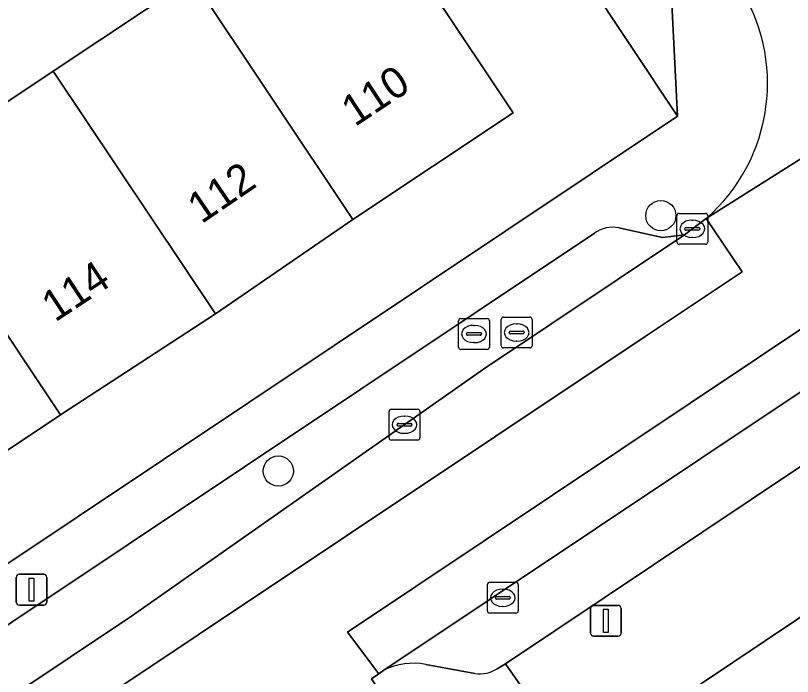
# Model space of a CAD drawing. Extents: x 158352 to 159489, y 383828 to 384603.
# Drawn here: x 158780.66 to 158805.84, y 384186.67 to 384208.09 of the extents above; entities that cross this region are included whole.
import ezdxf

# ---------------------------------------------------------------- set-up
doc = ezdxf.new("R2010")
doc.units = 0
for name, color, linetype in [('IMGEO_Boom', 7, 'Continuous'), ('IMGEO_Erf', 7, 'Continuous'), ('IMGEO_Groenvoorziening', 7, 'Continuous'), ('IMGEO_Kolk', 7, 'Continuous'), ('IMGEO_Lichtmast', 7, 'Continuous'), ('IMGEO_Pand', 7, 'Continuous'), ('IMGEO_Pand_nummerreeks', 7, 'Continuous'), ('IMGEO_Parkeervlak_open', 7, 'Continuous'), ('IMGEO_Rijbaan_lokaal_gesloten', 7, 'Continuous'), ('IMGEO_Rijbaan_lokaal_open', 7, 'Continuous'), ('IMGEO_Rioolput', 7, 'Continuous'), ('IMGEO_Voetpad_open', 7, 'Continuous')]:
    doc.layers.add(name, color=color, linetype=linetype)

msp = doc.modelspace()

# ---------------------------------------------------------------- linework, layer by layer
at = {"layer": 'IMGEO_Boom'}
for centre in [(158801.572, 384201.605), (158789.175, 384193.33)]:
    msp.add_circle(centre, 0.489, dxfattribs=at)
at = {"layer": 'IMGEO_Erf'}
for points in [[(158766.842, 384208.399), (158763.158, 384205.927), (158762.099, 384207.505), (158761.301, 384206.989), (158762.358, 384205.41), (158758.66, 384202.935), (158757.603, 384204.514), (158756.312, 384203.657), (158757.363, 384202.077), (158753.675, 384199.623), (158752.622, 384201.206), (158751.342, 384200.289), (158752.394, 384198.707), (158748.69, 384196.244), (158747.638, 384197.826), (158746.844, 384197.289), (158747.9, 384195.71), (158744.228, 384193.253), (158743.172, 384194.832), (158738.549, 384191.749), (158752.1, 384171.43), (158802.113, 384204.829), (158788.594, 384225.155)], [(158841.042, 384212.024), (158794.638, 384180.916), (158793.73, 384180.171), (158794.611, 384178.792), (158796.822, 384175.274), (158801.648, 384178.502), (158802.724, 384179.222), (158801.35, 384181.275), (158805, 384183.716), (158805.424, 384183.083), (158805.587, 384183.192), (158806.481, 384183.79), (158810.15, 384186.245), (158814.875, 384189.406), (158819.601, 384192.568), (158824.327, 384195.729), (158829.052, 384198.891), (158833.086, 384201.589), (158833.598, 384201.932), (158833.777, 384202.052), (158833.309, 384202.752), (158836.934, 384205.178)]]:
    msp.add_lwpolyline(points, dxfattribs=at)
msp.add_lwpolyline([(158762.429, 384193.318), (158767.425, 384196.648), (158771.909, 384199.638), (158776.904, 384202.967), (158781.884, 384206.291), (158786.38, 384209.294), (158792.699, 384213.514), (158795.295, 384209.606), (158794.187, 384208.841), (158796.785, 384204.942), (158791.593, 384201.478), (158787.135, 384198.42), (158782.117, 384195.154), (158777.123, 384191.822), (158772.673, 384188.781), (158767.646, 384185.498), (158762.68, 384182.121), (158758.17, 384179.174), (158752.974, 384175.706), (158747.751, 384183.533), (158752.949, 384186.999), (158757.435, 384189.983), (158755.483, 384192.906), (158760.477, 384196.241)], close=True, dxfattribs=at)
at = {"layer": 'IMGEO_Groenvoorziening'}
for points in [[(158792.599, 384186.878), (158792.434, 384186.755), (158792.192, 384186.594), (158794.984, 384182.421), (158798.271, 384184.606), (158796.537, 384187.087), (158796.27, 384186.921)], [(158795.542, 384186.774), (158793.959, 384187.064)]]:
    msp.add_lwpolyline(points, dxfattribs=at)
for centre, radius, start, end in [((158793.556, 384184.943), 2.159, 79.2499, 116.3256), ((158795.705, 384187.842), 1.081, 261.3205, 301.5112)]:
    msp.add_arc(centre, radius, start, end, dxfattribs=at)
at = {"layer": 'IMGEO_Kolk'}
for p, q in [((158802.093, 384200.752), (158802.093, 384201.604)), ((158802.168, 384201.678), (158803.02, 384201.678)), ((158803.094, 384201.604), (158803.094, 384200.752)), ((158802.581, 384201.458), (158802.606, 384201.458)), ((158802.352, 384201.172), (158802.352, 384201.184)), ((158802.79, 384201.135), (158802.392, 384201.135)), ((158802.395, 384201.221), (158802.793, 384201.221)), ((158802.836, 384201.184), (158802.836, 384201.172)), ((158802.604, 384200.898), (158802.579, 384200.898)), ((158803.02, 384200.678), (158802.168, 384200.678)), ((158792.765, 384194.406), (158792.765, 384195.258)), ((158792.84, 384195.332), (158793.692, 384195.332)), ((158793.766, 384195.258), (158793.766, 384194.406)), ((158793.253, 384195.112), (158793.278, 384195.112)), ((158793.024, 384194.826), (158793.024, 384194.838)), ((158793.462, 384194.789), (158793.064, 384194.789)), ((158793.067, 384194.875), (158793.465, 384194.875)), ((158793.508, 384194.838), (158793.508, 384194.826)), ((158793.276, 384194.552), (158793.251, 384194.552)), ((158793.692, 384194.332), (158792.84, 384194.332)), ((158796.026, 384189.725), (158796.878, 384189.725)), ((158795.951, 384188.799), (158795.951, 384189.651)), ((158796.439, 384189.505), (158796.464, 384189.505)), ((158796.952, 384189.651), (158796.952, 384188.799)), ((158796.21, 384189.219), (158796.21, 384189.231)), ((158796.648, 384189.182), (158796.25, 384189.182)), ((158796.253, 384189.268), (158796.651, 384189.268)), ((158796.694, 384189.231), (158796.694, 384189.219)), ((158796.462, 384188.945), (158796.437, 384188.945)), ((158796.878, 384188.725), (158796.026, 384188.725))]:
    msp.add_line(p, q, dxfattribs=at)
for points in [[(158802.093, 384200.752), (158802.093, 384201.604)], [(158802.168, 384201.678), (158803.02, 384201.678)], [(158803.094, 384201.604), (158803.094, 384200.752)], [(158803.02, 384200.678), (158802.168, 384200.678)], [(158792.765, 384194.406), (158792.765, 384195.258)], [(158792.84, 384195.332), (158793.692, 384195.332)], [(158793.766, 384195.258), (158793.766, 384194.406)], [(158793.692, 384194.332), (158792.84, 384194.332)], [(158796.026, 384189.725), (158796.878, 384189.725)], [(158795.951, 384188.799), (158795.951, 384189.651)], [(158796.952, 384189.651), (158796.952, 384188.799)], [(158796.878, 384188.725), (158796.026, 384188.725)]]:
    msp.add_lwpolyline(points, dxfattribs=at)
for centre, radius, start, end in [((158802.17, 384201.602), 0.0765, 91.552, 178.448), ((158802.17, 384201.602), 0.0765, 91.552, 178.448), ((158803.018, 384201.602), 0.0765, 1.552, 88.448), ((158803.018, 384201.602), 0.0765, 1.552, 88.448), ((158802.392, 384201.181), 0.0403, 85.8775, 175.7526), ((158802.389, 384201.171), 0.0366, 178.938, 274.7102), ((158802.793, 384201.178), 0.043, 264.8664, 352.4533), ((158802.797, 384201.183), 0.0386, 1.7309, 96.639), ((158802.17, 384200.754), 0.0765, 181.552, 268.448), ((158802.17, 384200.754), 0.0765, 181.552, 268.448), ((158803.018, 384200.754), 0.0765, 271.552, 358.448), ((158803.018, 384200.754), 0.0765, 271.552, 358.448), ((158792.842, 384195.256), 0.0765, 91.552, 178.448), ((158792.842, 384195.256), 0.0765, 91.552, 178.448), ((158793.69, 384195.256), 0.0765, 1.552, 88.448), ((158793.69, 384195.256), 0.0765, 1.552, 88.448), ((158793.064, 384194.835), 0.0403, 85.8775, 175.7526), ((158793.061, 384194.825), 0.0366, 178.938, 274.7102), ((158793.465, 384194.832), 0.043, 264.8664, 352.4533), ((158793.469, 384194.837), 0.0386, 1.7309, 96.639), ((158792.842, 384194.408), 0.0765, 181.552, 268.448), ((158792.842, 384194.408), 0.0765, 181.552, 268.448), ((158793.69, 384194.408), 0.0765, 271.552, 358.448), ((158793.69, 384194.408), 0.0765, 271.552, 358.448), ((158796.028, 384189.649), 0.0765, 91.552, 178.448), ((158796.028, 384189.649), 0.0765, 91.552, 178.448), ((158796.876, 384189.649), 0.0765, 1.552, 88.448), ((158796.876, 384189.649), 0.0765, 1.552, 88.448), ((158796.25, 384189.228), 0.0403, 85.8775, 175.7526), ((158796.247, 384189.218), 0.0366, 178.938, 274.7102), ((158796.651, 384189.225), 0.043, 264.8664, 352.4533), ((158796.655, 384189.23), 0.0386, 1.7309, 96.639), ((158796.028, 384188.801), 0.0765, 181.552, 268.448), ((158796.028, 384188.801), 0.0765, 181.552, 268.448), ((158796.876, 384188.801), 0.0765, 271.552, 358.448), ((158796.876, 384188.801), 0.0765, 271.552, 358.448)]:
    msp.add_arc(centre, radius, start, end, dxfattribs=at)
for centre, major_axis, ratio, start_param, end_param in [((158802.58, 384201.178), (-0.387, 0.002), 0.722429, 4.712389, 7.853982), ((158802.605, 384201.178), (-0.39, 0.002), 0.717154, 1.570796, 4.712389), ((158793.252, 384194.832), (-0.387, 0.002), 0.722429, 4.712389, 7.853982), ((158793.277, 384194.832), (-0.39, 0.002), 0.717154, 1.570796, 4.712389), ((158796.438, 384189.225), (-0.387, 0.002), 0.722429, 4.712389, 7.853982), ((158796.463, 384189.225), (-0.39, 0.002), 0.717154, 1.570796, 4.712389)]:
    msp.add_ellipse(centre, major_axis=major_axis, ratio=ratio, start_param=start_param, end_param=end_param, dxfattribs=at)
at = {"layer": 'IMGEO_Lichtmast'}
for p, q in [((158780.784, 384189.986), (158781.574, 384189.986)), ((158781.574, 384189.986), (158780.784, 384189.986)), ((158780.684, 384189.086), (158780.684, 384189.886)), ((158780.684, 384189.886), (158780.684, 384189.086)), ((158781.674, 384189.886), (158781.674, 384189.086)), ((158781.674, 384189.086), (158781.674, 384189.886)), ((158781.574, 384188.986), (158780.784, 384188.986)), ((158780.784, 384188.986), (158781.574, 384188.986)), ((158799.394, 384188.978), (158800.184, 384188.978)), ((158800.184, 384188.978), (158799.394, 384188.978)), ((158799.294, 384188.078), (158799.294, 384188.878)), ((158799.294, 384188.878), (158799.294, 384188.078)), ((158800.284, 384188.878), (158800.284, 384188.078)), ((158800.284, 384188.078), (158800.284, 384188.878)), ((158800.184, 384187.978), (158799.394, 384187.978)), ((158799.394, 384187.978), (158800.184, 384187.978))]:
    msp.add_line(p, q, dxfattribs=at)
for points in [[(158781.104, 384189.861), (158781.254, 384189.861), (158781.254, 384189.111), (158781.104, 384189.111), (158781.104, 384189.861)], [(158799.714, 384188.853), (158799.864, 384188.853), (158799.864, 384188.103), (158799.714, 384188.103), (158799.714, 384188.853)]]:
    msp.add_lwpolyline(points, dxfattribs=at)
for centre, start, end in [((158780.784, 384189.886), 90, 180), ((158780.784, 384189.886), 90, 180), ((158781.574, 384189.886), 0, 90), ((158781.574, 384189.886), 360, 90), ((158780.784, 384189.086), 180, 270), ((158780.784, 384189.086), 180, 270), ((158781.574, 384189.086), 270, 0), ((158781.574, 384189.086), 270, 0), ((158799.394, 384188.878), 90, 180), ((158799.394, 384188.878), 90, 180), ((158800.184, 384188.878), 0, 90), ((158800.184, 384188.878), 360, 90), ((158799.394, 384188.078), 180, 270), ((158799.394, 384188.078), 180, 270), ((158800.184, 384188.078), 270, 0), ((158800.184, 384188.078), 270, 0)]:
    msp.add_arc(centre, 0.1, start, end, dxfattribs=at)
at = {"layer": 'IMGEO_Pand'}
for points in [[(158791.593, 384201.478), (158796.785, 384204.942), (158794.187, 384208.841), (158795.295, 384209.606), (158792.699, 384213.514), (158786.38, 384209.294)], [(158791.593, 384201.478), (158786.38, 384209.294), (158781.884, 384206.291), (158787.135, 384198.42)], [(158776.904, 384202.967), (158782.117, 384195.154), (158787.135, 384198.42), (158781.884, 384206.291)], [(158776.904, 384202.967), (158771.909, 384199.638), (158777.123, 384191.822), (158782.117, 384195.154)]]:
    msp.add_lwpolyline(points, close=True, dxfattribs=at)
at = {"layer": 'IMGEO_Parkeervlak_open'}
for points in [[(158833.75, 384214.368), (158792.599, 384186.878)], [(158796.27, 384186.921), (158796.537, 384187.087), (158809.298, 384195.612), (158812.306, 384197.607), (158824.827, 384206.003), (158828.308, 384208.343), (158832.309, 384211.014)], [(158756.613, 384170.048), (158784.422, 384188.633), (158795.826, 384196.626), (158802.34, 384200.987), (158801.626, 384200.892), (158800.21, 384201.209)], [(158799.425, 384201.034), (158757.838, 384173.287)], [(158793.959, 384187.064), (158795.542, 384186.774)]]:
    msp.add_lwpolyline(points, dxfattribs=at)
for centre, radius, start, end in [((158800.009, 384200.264), 0.966, 77.9634, 127.1715), ((158793.556, 384184.943), 2.159, 79.2499, 116.3256), ((158795.705, 384187.842), 1.081, 261.3205, 301.5112)]:
    msp.add_arc(centre, radius, start, end, dxfattribs=at)
at = {"layer": 'IMGEO_Rijbaan_lokaal_gesloten'}
for points in [[(158833.75, 384214.368), (158833.831, 384214.44), (158834.508, 384214.879), (158833.556, 384216.278), (158791.418, 384188.112), (158792.434, 384186.755), (158792.599, 384186.878)], [(158801.066, 384197.693), (158804.21, 384199.782), (158803.043, 384201.515), (158802.34, 384200.987), (158795.826, 384196.626), (158784.422, 384188.633), (158756.613, 384170.048), (158757.561, 384168.674)]]:
    msp.add_lwpolyline(points, close=True, dxfattribs=at)
at = {"layer": 'IMGEO_Rijbaan_lokaal_open'}
for points in [[(158833.556, 384216.278), (158832.123, 384218.384), (158824.254, 384213.149), (158819.204, 384209.77), (158818.226, 384211.198), (158818.138, 384211.137), (158816.531, 384210.036), (158803.043, 384201.515), (158804.21, 384199.782), (158801.066, 384197.693), (158757.561, 384168.674), (158759.023, 384166.554), (158779.647, 384180.327), (158780.635, 384178.907)], [(158792.192, 384186.594), (158792.434, 384186.755), (158791.418, 384188.112), (158833.556, 384216.278)], [(158803.043, 384201.515), (158816.531, 384210.036)]]:
    msp.add_lwpolyline(points, dxfattribs=at)
msp.add_arc((158799.218, 384205.891), 5.812, 311.1562, 33.7789, dxfattribs=at)
at = {"layer": 'IMGEO_Rioolput'}
for p, q in [((158795.092, 384198.271), (158795.944, 384198.271)), ((158796.399, 384197.392), (158796.399, 384198.244)), ((158796.474, 384198.318), (158797.326, 384198.318)), ((158797.4, 384198.244), (158797.4, 384197.392)), ((158795.017, 384197.345), (158795.017, 384198.197)), ((158795.505, 384198.051), (158795.53, 384198.051)), ((158796.018, 384198.197), (158796.018, 384197.345)), ((158796.887, 384198.098), (158796.912, 384198.098)), ((158795.276, 384197.765), (158795.276, 384197.777)), ((158795.714, 384197.728), (158795.316, 384197.728)), ((158795.319, 384197.814), (158795.717, 384197.814)), ((158795.76, 384197.777), (158795.76, 384197.765)), ((158796.658, 384197.812), (158796.658, 384197.824)), ((158797.096, 384197.775), (158796.698, 384197.775)), ((158796.701, 384197.861), (158797.099, 384197.861)), ((158797.142, 384197.824), (158797.142, 384197.812)), ((158795.528, 384197.491), (158795.503, 384197.491)), ((158796.91, 384197.538), (158796.885, 384197.538)), ((158795.944, 384197.271), (158795.092, 384197.271)), ((158797.326, 384197.318), (158796.474, 384197.318))]:
    msp.add_line(p, q, dxfattribs=at)
for points in [[(158795.092, 384198.271), (158795.944, 384198.271)], [(158796.399, 384197.392), (158796.399, 384198.244)], [(158796.474, 384198.318), (158797.326, 384198.318)], [(158797.4, 384198.244), (158797.4, 384197.392)], [(158795.017, 384197.345), (158795.017, 384198.197)], [(158796.018, 384198.197), (158796.018, 384197.345)], [(158795.944, 384197.271), (158795.092, 384197.271)], [(158797.326, 384197.318), (158796.474, 384197.318)]]:
    msp.add_lwpolyline(points, dxfattribs=at)
for centre, radius, start, end in [((158795.094, 384198.195), 0.0765, 91.552, 178.448), ((158795.094, 384198.195), 0.0765, 91.552, 178.448), ((158795.942, 384198.195), 0.0765, 1.552, 88.448), ((158795.942, 384198.195), 0.0765, 1.552, 88.448), ((158796.476, 384198.242), 0.0765, 91.552, 178.448), ((158796.476, 384198.242), 0.0765, 91.552, 178.448), ((158797.324, 384198.242), 0.0765, 1.552, 88.448), ((158797.324, 384198.242), 0.0765, 1.552, 88.448), ((158795.316, 384197.774), 0.0403, 85.8775, 175.7526), ((158795.313, 384197.764), 0.0366, 178.938, 274.7102), ((158795.717, 384197.771), 0.043, 264.8664, 352.4533), ((158795.721, 384197.776), 0.0386, 1.7309, 96.639), ((158796.698, 384197.821), 0.0403, 85.8775, 175.7526), ((158796.695, 384197.811), 0.0366, 178.938, 274.7102), ((158797.099, 384197.818), 0.043, 264.8664, 352.4533), ((158797.103, 384197.823), 0.0386, 1.7309, 96.639), ((158795.094, 384197.347), 0.0765, 181.552, 268.448), ((158795.094, 384197.347), 0.0765, 181.552, 268.448), ((158795.942, 384197.347), 0.0765, 271.552, 358.448), ((158795.942, 384197.347), 0.0765, 271.552, 358.448), ((158796.476, 384197.394), 0.0765, 181.552, 268.448), ((158796.476, 384197.394), 0.0765, 181.552, 268.448), ((158797.324, 384197.394), 0.0765, 271.552, 358.448), ((158797.324, 384197.394), 0.0765, 271.552, 358.448)]:
    msp.add_arc(centre, radius, start, end, dxfattribs=at)
for centre, major_axis, ratio, start_param, end_param in [((158795.504, 384197.771), (-0.387, 0.002), 0.722429, 4.712389, 7.853982), ((158795.529, 384197.771), (-0.39, 0.002), 0.717154, 1.570796, 4.712389), ((158796.886, 384197.818), (-0.387, 0.002), 0.722429, 4.712389, 7.853982), ((158796.911, 384197.818), (-0.39, 0.002), 0.717154, 1.570796, 4.712389)]:
    msp.add_ellipse(centre, major_axis=major_axis, ratio=ratio, start_param=start_param, end_param=end_param, dxfattribs=at)
at = {"layer": 'IMGEO_Voetpad_open'}
for points in [[(158769.3, 384255.239), (158766.013, 384253.005), (158768.93, 384248.98), (158767.771, 384248.14), (158764.828, 384252.201), (158762.961, 384250.932), (158763.582, 384249.979), (158768.012, 384243.32), (158771.344, 384245.523), (158773.923, 384247.213), (158787.778, 384226.382), (158788.594, 384225.155), (158802.113, 384204.829), (158801.917, 384208.691), (158794.939, 384219.198), (158793.651, 384221.126), (158790.55, 384225.785)], [(158790.706, 384178.683), (158791.011, 384178.139), (158793.73, 384180.171), (158794.638, 384180.916), (158841.042, 384212.024)], [(158832.309, 384211.014), (158828.308, 384208.343), (158829.986, 384205.806), (158826.458, 384203.452), (158824.827, 384206.003), (158812.306, 384197.607), (158813.977, 384195.122), (158810.997, 384193.117), (158809.298, 384195.612), (158796.537, 384187.087), (158798.271, 384184.606), (158794.984, 384182.421), (158792.192, 384186.594)], [(158803.252, 384209.588), (158801.917, 384208.691), (158802.113, 384204.829), (158752.1, 384171.43), (158751.279, 384168.67)], [(158800.21, 384201.209), (158801.626, 384200.892), (158802.34, 384200.987), (158803.043, 384201.515)], [(158757.838, 384173.287), (158799.425, 384201.034)]]:
    msp.add_lwpolyline(points, dxfattribs=at)
for centre, radius, start, end in [((158799.218, 384205.891), 5.812, 311.1562, 33.7789), ((158800.009, 384200.264), 0.966, 77.9634, 127.1715)]:
    msp.add_arc(centre, radius, start, end, dxfattribs=at)

# ---------------------------------------------------------------- texts
at = {"layer": 'IMGEO_Pand_nummerreeks'}
for s, rotation, p in [('110', 33.4738, (158791.656, 384204.468)), ('112', 34.2242, (158786.684, 384201.32)), ('114', 33.4617, (158781.942, 384198.137))]:
    msp.add_text(s, height=1, rotation=rotation, dxfattribs=at).set_placement(p)

doc.saveas('drawing.dxf')
